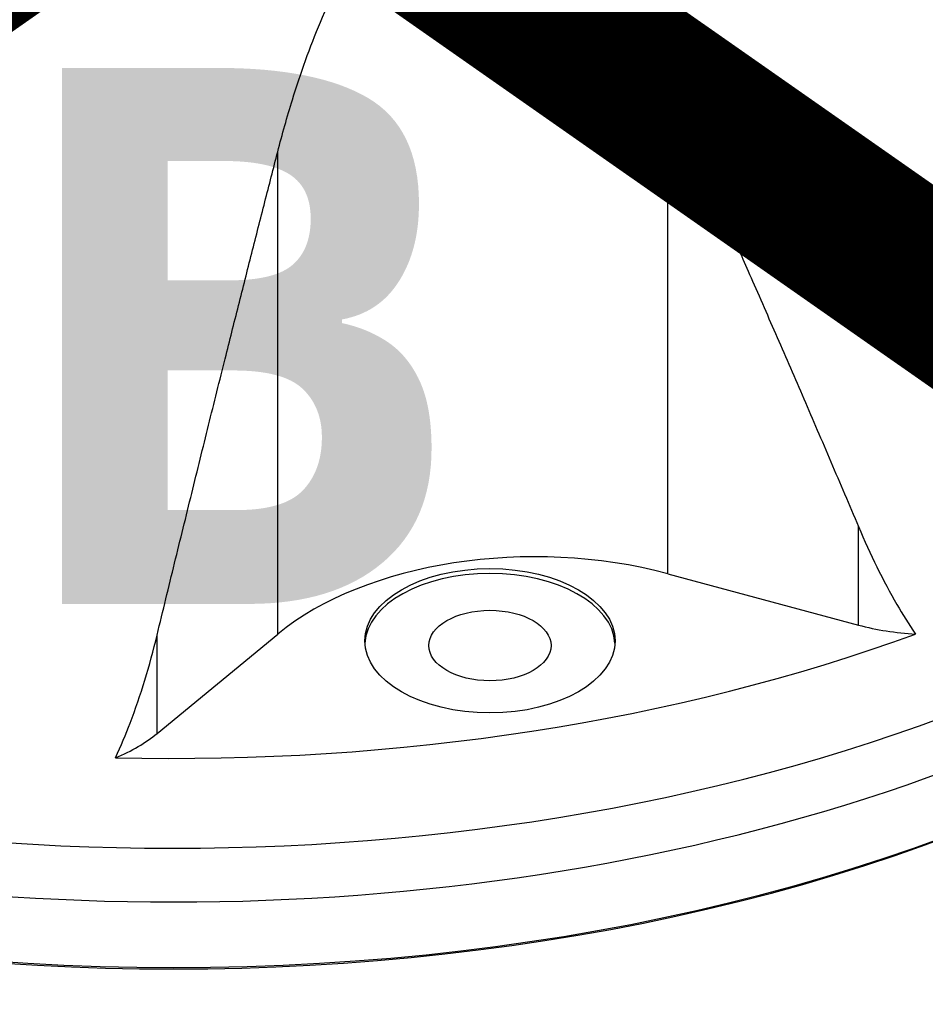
# Model space of a CAD drawing. Header units: millimetres. Extents: x 0 to 7374, y 0 to 4200.
# Tile 594 of 656: x 4783 to 4861, y 1817 to 1901. Entities that reach past the tile are written whole.
import ezdxf

# ---------------------------------------------------------------- set-up
doc = ezdxf.new("R2010")
doc.units = ezdxf.units.MM
doc.header["$LTSCALE"] = 0.2
doc.layers.add('01_Object Line', color=4, linetype='Continuous')
doc.layers.add('07_Special Line2', color=76, linetype='Continuous')
doc.layers.add('14_Mark', color=7, linetype='Continuous', true_color=0xe03c31)
doc.styles.add('Rainbow-5.0 Style', font='malgunsl.ttf')

# ---------------------------------------------------------------- blocks, each defined once
blk = doc.blocks.new('A$C90bc888d')
for p, q in [((335.221, 33.973), (335.221, 75.427)), ((301.694, 28.787), (301.694, 70.24)), ((351.597, 29.564), (351.597, 38.029)), ((335.221, 33.973), (351.597, 29.564)), ((291.33, 20.241), (301.694, 28.787)), ((291.33, 20.241), (291.33, 28.706))]:
    blk.add_line(p, q)
for centre, major_axis, start_param, end_param in [((292.752, 80.598), (-121.628, 0), 6.028188, 8.59307), ((292.752, 76.483), (-122.5, 0), 0, 3.141593), ((292.752, 70.845), (122.5, 0), 3.141593, 6.283185), ((323.811, 19.845), (27, 0), 1.134464, 2.530727), ((319.928, 27.802), (-10.75, 0), 3.174487, 6.250291), ((292.752, 86.767), (-118.933, 0), 1.528817, 2.136374), ((357.937, 37.413), (15, 0), 4.276057, 4.615717), ((292.752, 70.437), (122, 0), 3.926991, 5.497787), ((279.042, 25.208), (15, 0), 5.33266, 5.67232)]:
    blk.add_ellipse(centre, major_axis=major_axis, ratio=0.57735, start_param=start_param, end_param=end_param)
for centre, major_axis in [((319.928, 28.211), (10.75, 0)), ((319.928, 27.802), (5.25, 0))]:
    blk.add_ellipse(centre, major_axis=major_axis, ratio=0.57735)
for points, knots in [([(325.034, 91.076), (326.938, 89.353), (328.597, 87.189), (331.141, 83.364), (332.25, 81.43), (333.961, 78.119), (334.604, 76.787), (335.221, 75.427)], [10.780701, 10.780701, 10.780701, 10.780701, 11.566294, 11.566294, 12.281263, 12.281263, 12.742484, 12.742484, 12.742484, 12.742484]), ([(301.694, 70.24), (302.084, 71.756), (302.505, 73.252), (303.667, 77.009), (304.454, 79.236), (306.362, 83.749), (307.66, 86.371), (309.265, 88.636)], [6.957106, 6.957106, 6.957106, 6.957106, 7.418328, 7.418328, 8.133297, 8.133297, 8.918889, 8.918889, 8.918889, 8.918889]), ([(351.597, 38.029), (352.607, 35.647), (353.708, 33.392), (355.383, 30.496), (355.915, 29.637), (356.489, 28.794)], [2.464751, 2.464751, 2.464751, 2.464751, 3.257717, 3.257717, 3.580133, 3.580133, 3.580133, 3.580133]), ([(287.761, 18.161), (288.23, 19.166), (288.648, 20.172), (289.926, 23.525), (290.692, 26.069), (291.33, 28.706)], [-12.296415, -12.296415, -12.296415, -12.296415, -11.973999, -11.973999, -11.181033, -11.181033, -11.181033, -11.181033])]:
    blk.add_open_spline(points, degree=3, knots=knots)
for points, weights in [([(335.221, 75.427), (342.863, 58.604), (351.597, 38.029)], [1, 1.00431373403, 1.00159145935]), ([(291.33, 28.706), (296.857, 51.487), (301.694, 70.24)], [1.00159145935, 1.00431373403, 1])]:
    blk.add_rational_spline(points, weights, degree=2)
blk = doc.blocks.new('A$C90b512e3')
at = {"layer": '07_Special Line2', "const_width": 9.6}
blk.add_lwpolyline([(136.152, 55.298), (81.262, 93.733)], dxfattribs=at)
at = {"layer": '14_Mark', "const_width": 9.6}
blk.add_lwpolyline([(26.373, 55.298), (81.262, 93.733)], dxfattribs=at)
at = {"insert": (68.76, 62.214), "char_height": 30.72, "attachment_point": 4, "style": 'Rainbow-5.0 Style'}
blk.add_mtext('{\\fMalgun Gothic Semilight|b1|i0|c129|p50;B}', dxfattribs=at)

msp = doc.modelspace()

# ---------------------------------------------------------------- block references
at = {"xscale": 1.5, "yscale": 1.5, "zscale": 1.5}
msp.add_blockref('A$C90b512e3', (4677.821, 1780.643), dxfattribs=at)
at = {"layer": '01_Object Line'}
msp.add_blockref('A$C90bc888d', (4503.2, 1819.544), dxfattribs=at)

doc.saveas('drawing.dxf')
